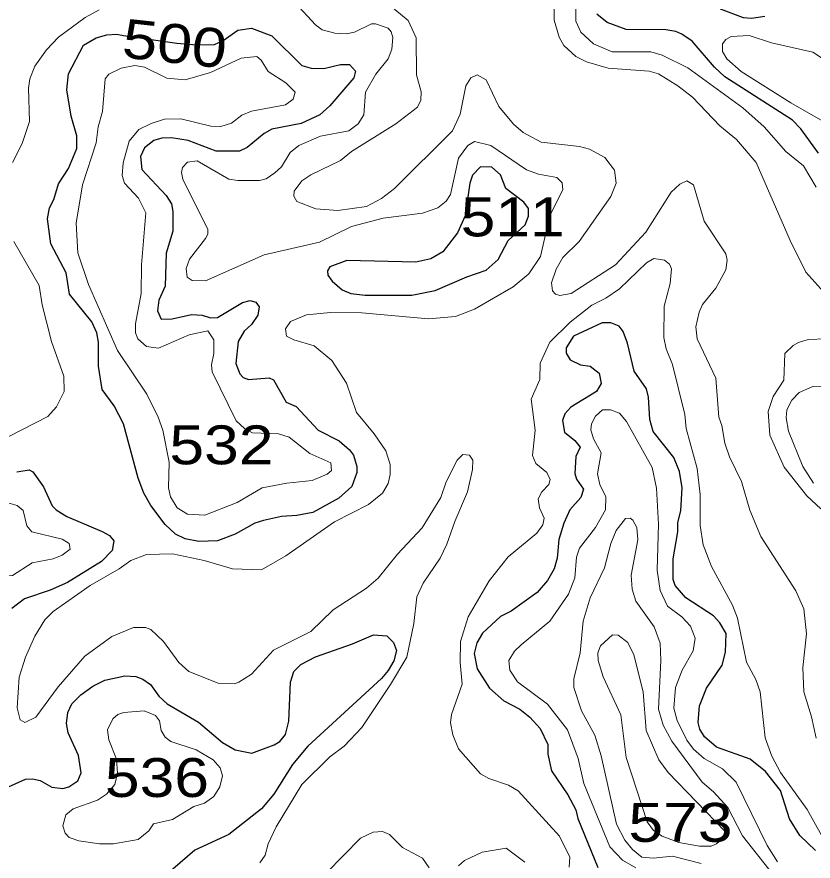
# Model space of a CAD drawing. Extents: x 577 to 602.9, y 7483.8 to 7511.6.
# Drawn here: x 578.347 to 579.985, y 7496.922 to 7498.658 of the extents above; entities that cross this region are included whole.
import ezdxf
from ezdxf.enums import TextEntityAlignment as Align

# ---------------------------------------------------------------- set-up
doc = ezdxf.new("R2010")
doc.units = 0
doc.header["$LTSCALE"] = 0.032
doc.layers.add('1', color=7, linetype='Continuous', lineweight=25)
doc.layers.add('2', color=7, linetype='Continuous', lineweight=13)
doc.layers.add('61', color=7, linetype='Continuous')

msp = doc.modelspace()

# ---------------------------------------------------------------- linework, layer by layer
at = {"layer": '1'}
for points in [[(579.7937, 7498.6742), (579.8406, 7498.6567), (579.8581, 7498.6551), (579.8852, 7498.6591)], [(579.9957, 7498.3776), (579.9591, 7498.4277), (579.9424, 7498.4452), (579.8033, 7498.5343), (579.7818, 7498.5541), (579.7357, 7498.6082), (579.7142, 7498.6225), (579.7023, 7498.6281), (579.6816, 7498.6313), (579.5997, 7498.6321), (579.5607, 7498.6464), (579.54, 7498.6631)], [(578.5664, 7498.6195), (578.6761, 7498.6041), (578.7165, 7498.6002), (578.7536, 7498.6011), (578.7711, 7498.609), (578.8013, 7498.6305), (578.8292, 7498.6345), (578.8713, 7498.6186), (578.9333, 7498.5581), (578.9524, 7498.5526), (578.9779, 7498.5518), (579.0128, 7498.5597), (579.0311, 7498.5597), (579.0431, 7498.5462), (579.0399, 7498.5327), (578.9906, 7498.4746), (578.9699, 7498.4563), (578.9317, 7498.4388), (578.8713, 7498.4269), (578.8554, 7498.4182), (578.8204, 7498.3895), (578.8045, 7498.3816), (578.7568, 7498.3816), (578.6995, 7498.4039), (578.6646, 7498.4094), (578.6447, 7498.4086), (578.6288, 7498.4039), (578.6097, 7498.3887), (578.6009, 7498.3705), (578.6041, 7498.3442), (578.6542, 7498.2909), (578.6646, 7498.2734), (578.6677, 7498.2575), (578.6677, 7498.217), (578.6542, 7498.1717), (578.6518, 7498.1041), (578.6391, 7498.0754), (578.6359, 7498.0532), (578.6439, 7498.0365), (578.6662, 7498.0373), (578.7059, 7498.046), (578.7282, 7498.0444), (578.7449, 7498.0389), (578.7592, 7498.0397), (578.8109, 7498.0707), (578.8268, 7498.0747), (578.8387, 7498.0715), (578.8451, 7498.0619), (578.8427, 7498.0444), (578.8292, 7498.0254), (578.8141, 7498.0118), (578.8021, 7497.9904), (578.7974, 7497.945), (578.8053, 7497.9236), (578.8125, 7497.9164), (578.8236, 7497.9124), (578.8657, 7497.9156), (578.8745, 7497.9116), (578.9007, 7497.8655), (578.9214, 7497.8568), (578.9667, 7497.8083), (579.0097, 7497.786), (579.0311, 7497.7677), (579.0391, 7497.7566), (579.0462, 7497.7335), (579.0462, 7497.7208), (579.0359, 7497.6922), (579.0089, 7497.6683), (578.9556, 7497.6389), (578.923, 7497.6325), (578.8912, 7497.6309), (578.8538, 7497.6222), (578.8363, 7497.6166), (578.7958, 7497.5944), (578.7592, 7497.5808), (578.721, 7497.5793), (578.6932, 7497.5848), (578.6733, 7497.5944), (578.6518, 7497.6142), (578.6224, 7497.6532), (578.6081, 7497.6787), (578.5962, 7497.7097), (578.566, 7497.821), (578.5469, 7497.8584), (578.5222, 7497.8918), (578.5151, 7497.9395), (578.5151, 7497.9888), (578.5111, 7498.0079), (578.5008, 7498.0309), (578.4554, 7498.0874), (578.4483, 7498.1319), (578.4165, 7498.1915), (578.4101, 7498.2424), (578.4141, 7498.2655), (578.4228, 7498.2822), (578.4324, 7498.3148), (578.453, 7498.3458), (578.4705, 7498.3872), (578.4705, 7498.4134), (578.4586, 7498.454), (578.4499, 7498.508)], [(578.4499, 7498.508), (578.453, 7498.5406), (578.4841, 7498.5995), (578.5103, 7498.6146), (578.5318, 7498.6209), (578.5516, 7498.6225), (578.5664, 7498.6195)], [(579.9893, 7496.9439), (579.9575, 7496.9749), (579.936, 7497.0091), (579.9178, 7497.0672), (579.8867, 7497.1061), (579.8549, 7497.1316), (579.7858, 7497.1562), (579.7611, 7497.1777), (579.7516, 7497.1936), (579.7484, 7497.2071), (579.7508, 7497.2413), (579.7651, 7497.2779), (579.7977, 7497.3248), (579.804, 7497.3518), (579.8056, 7497.39), (579.7929, 7497.4123), (579.7794, 7497.4266), (579.7229, 7497.4632), (579.7007, 7497.4886), (579.6967, 7497.5013), (579.6967, 7497.5435), (579.7062, 7497.5991), (579.7062, 7497.6182), (579.7126, 7497.6421), (579.715, 7497.6898), (579.7094, 7497.7232), (579.6983, 7497.7518), (579.6553, 7497.8051), (579.649, 7497.8297), (579.6459, 7497.8757), (579.642, 7497.8929), (579.6164, 7497.9291), (579.6029, 7497.9872), (579.5941, 7498.011), (579.5854, 7498.0222), (579.5687, 7498.0285), (579.5504, 7498.0285), (579.4915, 7498.0015), (579.4764, 7497.9776), (579.4764, 7497.9665), (579.4852, 7497.953), (579.5059, 7497.9427), (579.5257, 7497.9395), (579.5448, 7497.9252), (579.5488, 7497.9037), (579.5393, 7497.8878), (579.486, 7497.8552), (579.474, 7497.8417), (579.4693, 7497.8281), (579.4733, 7497.8043), (579.4947, 7497.7868), (579.5051, 7497.7733), (579.4963, 7497.7542), (579.4947, 7497.7192), (579.4979, 7497.7073), (579.5122, 7497.6866), (579.5067, 7497.6699), (579.4844, 7497.6445), (579.4717, 7497.6166), (579.4613, 7497.5832), (579.4581, 7497.5451), (579.4518, 7497.5228), (579.4383, 7497.4989), (579.4168, 7497.4743), (579.3635, 7497.4361), (579.3413, 7497.425), (579.3047, 7497.3908), (579.2927, 7497.3709), (579.2872, 7497.3487), (579.2935, 7497.3176), (579.319, 7497.2779), (579.3484, 7497.2516), (579.381, 7497.2342), (579.4017, 7497.2182), (579.4232, 7497.1944), (579.4391, 7497.1618), (579.4391, 7497.1419), (579.4462, 7497.1077), (579.4804, 7497.0584), (579.4963, 7497.0274), (579.5003, 7497.0099), (579.5416, 7496.9089)], [(578.3465, 7497.7224), (578.3719, 7497.7264), (578.3799, 7497.7224), (578.4014, 7497.6914), (578.4196, 7497.6524), (578.4276, 7497.6445), (578.4499, 7497.6309), (578.5222, 7497.5999), (578.5373, 7497.5912), (578.5461, 7497.5808), (578.5429, 7497.561), (578.5206, 7497.5379), (578.4507, 7497.495), (578.4157, 7497.4791), (578.3624, 7497.4616), (578.3362, 7497.4417)], [(578.3298, 7497.0751), (578.3648, 7497.0902), (578.3791, 7497.091), (578.395, 7497.0878), (578.4189, 7497.0743), (578.4411, 7497.0711), (578.4538, 7497.0751), (578.4721, 7497.087), (578.4793, 7497.1037), (578.4737, 7497.1395), (578.4522, 7497.1856), (578.4491, 7497.2047), (578.4515, 7497.2278), (578.4602, 7497.2453), (578.4785, 7497.2636), (578.5031, 7497.2819), (578.5278, 7497.2938), (578.5691, 7497.3033), (578.5914, 7497.3017), (578.6057, 7497.2962), (578.6216, 7497.285), (578.6391, 7497.2612), (578.6558, 7497.2453), (578.7202, 7497.2079), (578.7695, 7497.1658), (578.7958, 7497.1507), (578.83, 7497.1443), (578.8761, 7497.161), (578.888, 7497.1682), (578.8991, 7497.1825), (578.9063, 7497.2095), (578.9095, 7497.2898), (578.9166, 7497.3121), (578.9309, 7497.3264), (578.9612, 7497.3423), (579.0375, 7497.3685), (579.0804, 7497.3876), (579.1075, 7497.3852), (579.1218, 7497.3717), (579.1274, 7497.355), (579.1224, 7497.334), (579.1107, 7497.3137), (579.0971, 7497.2978), (578.9453, 7497.1586), (578.9135, 7497.1204), (578.8753, 7497.06), (578.8498, 7497.0298), (578.783, 7496.9765), (578.7131, 7496.9447), (578.6526, 7496.8922)]]:
    msp.add_lwpolyline(points, dxfattribs=at)
msp.add_lwpolyline([(579.2725, 7498.1233), (579.3124, 7498.137), (579.3371, 7498.159), (579.3571, 7498.1982), (579.3921, 7498.2305), (579.3993, 7498.248), (579.3993, 7498.2639), (579.3898, 7498.2766), (579.3524, 7498.3053), (579.3413, 7498.3331), (579.3238, 7498.349), (579.3007, 7498.3498), (579.284, 7498.3323), (579.2784, 7498.3156), (579.2689, 7498.2488), (579.253, 7498.2138), (579.223, 7498.1748), (579.1983, 7498.1604), (579.1671, 7498.1534), (579.0256, 7498.1566), (578.9906, 7498.1438), (578.9858, 7498.1359), (578.9866, 7498.1271), (578.9954, 7498.1144), (579.016, 7498.0969), (579.0335, 7498.089), (579.0629, 7498.0858), (579.1592, 7498.0858), (579.2069, 7498.0953)], close=True, dxfattribs=at)
at = {"layer": '2'}
for points in [[(579.5687, 7498.2886), (579.5798, 7498.3156), (579.5758, 7498.3426), (579.556, 7498.3689), (579.5249, 7498.3856), (579.5043, 7498.3911), (579.4255, 7498.3999), (579.3882, 7498.4198), (579.3683, 7498.4373), (579.3381, 7498.4738), (579.3118, 7498.5287), (579.2935, 7498.539), (579.2808, 7498.5327), (579.2705, 7498.516), (579.2586, 7498.4579), (579.2427, 7498.4237), (579.1234, 7498.3053), (579.0971, 7498.2846), (579.0661, 7498.2679), (579.0073, 7498.2599), (578.962, 7498.2631), (578.923, 7498.2782), (578.9166, 7498.2893), (578.9174, 7498.2997), (578.9333, 7498.3204), (578.9516, 7498.3331), (579.0128, 7498.3625), (579.0351, 7498.3808), (579.1266, 7498.438), (579.1711, 7498.4722), (579.1774, 7498.4866), (579.1782, 7498.504), (579.1687, 7498.539), (579.1679, 7498.6146), (579.152, 7498.6504), (579.0502, 7498.7346)], [(578.3377, 7498.3585), (578.3576, 7498.3975), (578.3727, 7498.4428), (578.3711, 7498.5112), (578.3735, 7498.5303), (578.3839, 7498.5565), (578.4077, 7498.5899), (578.4324, 7498.6162), (578.4872, 7498.6567), (578.5159, 7498.6726)], [(578.919, 7498.6869), (578.9612, 7498.6416), (578.9747, 7498.6313), (579.0009, 7498.6241), (579.024, 7498.6233), (579.0415, 7498.6265), (579.0765, 7498.6432), (579.0844, 7498.6432), (579.1107, 7498.6345), (579.117, 7498.6273), (579.1202, 7498.6154), (579.1178, 7498.5915), (579.1107, 7498.5716), (579.0852, 7498.5398), (579.0637, 7498.5033), (579.0606, 7498.4563), (579.0486, 7498.438), (579.0295, 7498.4237), (578.9715, 7498.4126), (578.927, 7498.3935), (578.9087, 7498.3792), (578.8912, 7498.3498), (578.8777, 7498.3371), (578.8594, 7498.3251), (578.8459, 7498.3212), (578.8013, 7498.3212), (578.783, 7498.3243), (578.7178, 7498.3617), (578.698, 7498.3593), (578.6876, 7498.3482), (578.6852, 7498.3379), (578.6884, 7498.3243), (578.7393, 7498.221), (578.7393, 7498.2114), (578.7345, 7498.2019), (578.7019, 7498.1597), (578.6948, 7498.1407), (578.6972, 7498.1224), (578.7075, 7498.116)], [(579.4518, 7498.6885), (579.4518, 7498.6512), (579.4621, 7498.6162), (579.4717, 7498.5987), (579.4963, 7498.5764), (579.5186, 7498.5653), (579.5631, 7498.5526), (579.6474, 7498.5462), (579.6665, 7498.5406), (579.7062, 7498.516), (579.7365, 7498.4929), (579.7929, 7498.4341), (579.8271, 7498.4054), (579.8677, 7498.3585), (579.9376, 7498.1979), (579.9694, 7498.1327), (580.0315, 7498.0643)], [(579.9909, 7498.3076), (579.9647, 7498.3514), (579.9281, 7498.3808), (579.8836, 7498.4317), (579.8398, 7498.4706), (579.7269, 7498.5533), (579.6744, 7498.5788), (579.6506, 7498.586), (579.5711, 7498.586), (579.5329, 7498.6026), (579.5067, 7498.6265), (579.4963, 7498.6488), (579.4963, 7498.6822)], [(578.7075, 7498.116), (578.7345, 7498.1152), (578.8554, 7498.1685), (578.9691, 7498.1947), (579.0351, 7498.2265), (579.1003, 7498.244), (579.1814, 7498.2544), (579.2124, 7498.2655), (579.2299, 7498.279), (579.2387, 7498.2925), (579.2554, 7498.3673), (579.2745, 7498.3935), (579.288, 7498.4015), (579.3214, 7498.3935), (579.3953, 7498.3434), (579.42, 7498.3347), (579.4574, 7498.3275), (579.4685, 7498.3164), (579.4701, 7498.3021), (579.443, 7498.2496), (579.424, 7498.1653), (579.4001, 7498.1295), (579.3675, 7498.1025), (579.288, 7498.0572), (579.249, 7498.042), (579.1934, 7498.0373), (579.0566, 7498.0492), (578.9922, 7498.05), (578.9429, 7498.0452), (578.9095, 7498.0317), (578.8991, 7498.0166), (578.9015, 7498.0015), (578.9166, 7497.9935), (578.958, 7497.9816), (578.9946, 7497.9514), (579.0248, 7497.9045), (579.0454, 7497.8441), (579.082, 7497.8003), (579.1059, 7497.7653), (579.1146, 7497.7375), (579.1146, 7497.7168), (579.1107, 7497.6985), (579.0987, 7497.6787), (579.0701, 7497.6556), (579.0001, 7497.6198), (578.8999, 7497.5498), (578.8498, 7497.5212), (578.7902, 7497.5228), (578.7321, 7497.5403), (578.6669, 7497.5538), (578.6137, 7497.5522), (578.5811, 7497.5403), (578.5572, 7497.5228), (578.4976, 7497.4886), (578.4212, 7497.4353), (578.4045, 7497.4178), (578.3839, 7497.3844), (578.3648, 7497.3415), (578.3513, 7497.3002), (578.3473, 7497.2373), (578.3536, 7497.2127), (578.3632, 7497.2071), (578.3862, 7497.2182), (578.4316, 7497.2803), (578.4864, 7497.3431), (578.5421, 7497.3836), (578.5866, 7497.4027), (578.6113, 7497.4027), (578.6224, 7497.398), (578.6487, 7497.3733), (578.6797, 7497.3304), (578.7003, 7497.3121), (578.7608, 7497.2882), (578.7942, 7497.2866), (578.8037, 7497.2898), (578.8292, 7497.3065), (578.8745, 7497.3558), (578.9516, 7497.394), (578.9977, 7497.4385), (579.0661, 7497.483), (579.09, 7497.5037), (579.1297, 7497.553), (579.1806, 7497.6071), (579.2188, 7497.6699), (579.2299, 7497.7017), (579.2522, 7497.7462), (579.2641, 7497.7582), (579.2776, 7497.7566), (579.2848, 7497.7462), (579.284, 7497.7272), (579.2737, 7497.681), (579.2474, 7497.6206), (579.2315, 7497.5737), (579.2172, 7497.5451), (579.1822, 7497.4934), (579.1695, 7497.4655), (579.1631, 7497.4107), (579.1488, 7497.3415), (579.1154, 7497.285), (579.0566, 7497.1968), (579.02, 7497.1586)], [(579.9909, 7497.1745), (579.9814, 7497.219), (579.9655, 7497.2699), (579.9631, 7497.32), (579.971, 7497.3892), (579.9655, 7497.4409), (579.9488, 7497.4775), (579.8772, 7497.5896), (579.8541, 7497.6437), (579.8374, 7497.7025), (579.8128, 7497.7534), (579.8033, 7497.7812), (579.7969, 7497.8178), (579.7905, 7497.8345), (579.7842, 7497.9148), (579.746, 7497.9959), (579.7436, 7498.0206), (579.75, 7498.0508), (579.7571, 7498.0667), (579.7842, 7498.1001), (579.8048, 7498.1375), (579.808, 7498.1574), (579.8048, 7498.1709), (579.7603, 7498.2377), (579.7388, 7498.3124), (579.7245, 7498.3204), (579.7102, 7498.314), (579.6927, 7498.2973), (579.6402, 7498.2154), (579.5782, 7498.1478), (579.4868, 7498.089), (579.4637, 7498.085), (579.455, 7498.0874), (579.4486, 7498.0945), (579.4462, 7498.1112), (579.4558, 7498.1391), (579.4701, 7498.1629), (579.5035, 7498.1963), (579.5687, 7498.2886)], [(578.3043, 7497.782), (578.4109, 7497.8361), (578.4284, 7497.856), (578.4443, 7497.8878), (578.4435, 7497.9188), (578.4181, 7497.9904), (578.399, 7498.0659), (578.3926, 7498.1057), (578.3409, 7498.1963)], [(579.5297, 7498.0651), (579.5583, 7498.0794), (579.5862, 7498.0985), (579.6418, 7498.1518), (579.6569, 7498.1613), (579.6792, 7498.1574), (579.6895, 7498.1494), (579.6935, 7498.1399), (579.6903, 7498.1096), (579.6784, 7498.0627), (579.6776, 7497.9983), (579.6824, 7497.9753), (579.6951, 7497.9434), (579.7206, 7497.8401), (579.7237, 7497.8114), (579.746, 7497.7295), (579.7524, 7497.6755), (579.7524, 7497.6119), (579.7587, 7497.5721), (579.7754, 7497.5276), (579.8184, 7497.4481), (579.8287, 7497.4218), (579.8478, 7497.3312), (579.8669, 7497.2954), (579.8756, 7497.2699), (579.886, 7497.1753), (579.8995, 7497.1379), (579.9178, 7497.1045), (579.9726, 7497.0282), (580.0164, 7496.9495)], [(579.4828, 7496.9097), (579.4843, 7496.9305), (579.4628, 7496.9734), (579.3778, 7497.0664), (579.358, 7497.0783), (579.3174, 7497.0918), (579.3007, 7497.1014), (579.2554, 7497.153), (579.2434, 7497.1817), (579.2387, 7497.2063), (579.2411, 7497.2238), (579.2625, 7497.2858), (579.2586, 7497.3304), (579.2594, 7497.3733), (579.2753, 7497.4242), (579.3182, 7497.4981), (579.3572, 7497.5475), (579.416, 7497.596), (579.4287, 7497.6135), (579.4311, 7497.627), (579.4216, 7497.6484), (579.4192, 7497.6667), (579.4263, 7497.681), (579.4407, 7497.6961), (579.4438, 7497.7065), (579.4367, 7497.7208), (579.4144, 7497.7399), (579.4073, 7497.7558), (579.4128, 7497.8083), (579.4049, 7497.8719), (579.4224, 7497.9124), (579.4232, 7497.9458), (579.443, 7497.9888), (579.4852, 7498.0301), (579.5297, 7498.0651)], [(580.0108, 7497.9959), (579.9742, 7497.9943), (579.9543, 7497.988), (579.9432, 7497.9824), (579.9265, 7497.9657), (579.9241, 7497.9108), (579.9026, 7497.8774), (579.8923, 7497.8464), (579.8955, 7497.7979), (579.9249, 7497.7319), (579.9718, 7497.6731), (580.0005, 7497.6461)], [(579.9853, 7497.6993), (579.9631, 7497.7335), (579.9337, 7497.8059), (579.9289, 7497.8337), (579.9305, 7497.8496), (579.9408, 7497.8695), (579.9559, 7497.8854), (579.9838, 7497.8981), (580.0052, 7497.8973)], [(579.6196, 7496.9081), (579.5925, 7496.924), (579.5663, 7496.9511), (579.513, 7497.0815), (579.5011, 7497.1332), (579.4796, 7497.192), (579.4383, 7497.2445), (579.3762, 7497.2906), (579.3611, 7497.3145), (579.3587, 7497.3343), (579.3707, 7497.3534), (579.3842, 7497.3669), (579.443, 7497.4155), (579.4812, 7497.4711), (579.4947, 7497.5045), (579.4979, 7497.5467), (579.5043, 7497.5657), (579.5369, 7497.6079), (579.5575, 7497.6445), (579.5583, 7497.6707), (579.5456, 7497.6961), (579.5408, 7497.7184), (579.5488, 7497.7614), (579.5329, 7497.79), (579.5273, 7497.8091), (579.5289, 7497.821), (579.5369, 7497.8369), (579.5512, 7497.8496), (579.5679, 7497.8496), (579.5862, 7497.8433), (579.6005, 7497.8258), (579.6538, 7497.7311), (579.6625, 7497.689), (579.6665, 7497.615), (579.6641, 7497.5204), (579.6697, 7497.4783), (579.6848, 7497.4465), (579.7142, 7497.4242), (579.7325, 7497.4051), (579.742, 7497.3805), (579.738, 7497.3542), (579.715, 7497.3145), (579.7015, 7497.2787), (579.6983, 7497.2365), (579.7047, 7497.2111), (579.7245, 7497.1705), (579.7388, 7497.1522), (579.7603, 7497.1332), (579.7985, 7497.1117), (579.8263, 7497.0847), (579.8899, 7496.9542), (579.9114, 7496.9209)], [(579.9138, 7496.8795), (579.839, 7496.9741), (579.8088, 7497.0322), (579.7794, 7497.0648), (579.7563, 7497.0847), (579.6943, 7497.1689), (579.676, 7497.2015), (579.6665, 7497.2342), (579.6713, 7497.3343), (579.6697, 7497.3701), (579.6577, 7497.4035), (579.6196, 7497.4568), (579.6124, 7497.4815), (579.61, 7497.5101), (579.6243, 7497.5824), (579.622, 7497.6079), (579.614, 7497.623), (579.6084, 7497.627), (579.5989, 7497.6262), (579.5798, 7497.6015), (579.5687, 7497.5753), (579.5552, 7497.5252), (579.5257, 7497.4632), (579.5114, 7497.4155), (579.5051, 7497.3502), (579.4923, 7497.297), (579.4923, 7497.2787), (579.5082, 7497.231), (579.5353, 7497.1809), (579.5488, 7497.1387), (579.5802, 7496.998), (579.5972, 7496.9651), (579.6132, 7496.9462), (579.6323, 7496.9304), (579.6553, 7496.928), (579.6951, 7496.932), (579.754, 7496.9169)], [(579.02, 7497.1586), (578.9906, 7497.1363), (578.9333, 7497.0799), (578.8801, 7496.9924), (578.8634, 7496.9574), (578.8578, 7496.9344), (578.8467, 7496.9185)], [(578.9834, 7496.8978), (579.0534, 7496.9694), (579.0796, 7496.9813), (579.0987, 7496.9829), (579.113, 7496.9765), (579.1401, 7496.9503), (579.1814, 7496.928), (579.1949, 7496.9081)], [(579.2554, 7496.9121), (579.2673, 7496.9232), (579.3039, 7496.9407), (579.3532, 7496.9487), (579.3914, 7496.9201)]]:
    msp.add_lwpolyline(points, dxfattribs=at)
for points in [[(579.8987, 7498.6042), (579.9838, 7498.5852), (580.014, 7498.5653), (580.0346, 7498.5279), (580.0649, 7498.4881), (580.0712, 7498.4651), (580.0633, 7498.4404), (580.0466, 7498.4325), (580.0259, 7498.4349), (580.0044, 7498.4436), (579.9384, 7498.481), (579.8366, 7498.5454), (579.8072, 7498.5716), (579.7985, 7498.5867), (579.7985, 7498.6026), (579.8048, 7498.6114), (579.816, 7498.6178), (579.8533, 7498.6193)], [(578.9539, 7497.7044), (578.9851, 7497.7173), (578.9937, 7497.7254), (578.9928, 7497.7409), (578.9496, 7497.7599), (578.9071, 7497.794), (578.8848, 7497.8003), (578.8315, 7497.8027), (578.8148, 7497.8114), (578.7981, 7497.8274), (578.7488, 7497.9283), (578.7473, 7497.9427), (578.752, 7497.9657), (578.752, 7497.9935), (578.7393, 7498.0126), (578.7011, 7498.0039), (578.6383, 7497.9768), (578.6137, 7497.98), (578.5954, 7497.9959), (578.5906, 7498.0079), (578.5906, 7498.0269), (578.6025, 7498.089), (578.6033, 7498.1478), (578.6121, 7498.2552), (578.597, 7498.2854), (578.5683, 7498.3156), (578.5636, 7498.3315), (578.5652, 7498.3577), (578.5779, 7498.4023), (578.5978, 7498.4261), (578.6232, 7498.4388), (578.6502, 7498.4476), (578.6844, 7498.4484), (578.7457, 7498.4333), (578.7663, 7498.4325), (578.7886, 7498.4396), (578.8093, 7498.4555), (578.8292, 7498.4643), (578.8991, 7498.477), (578.915, 7498.4889), (578.919, 7498.5033), (578.8999, 7498.5223), (578.8634, 7498.5454), (578.849, 7498.5685), (578.8403, 7498.5764), (578.8085, 7498.5732), (578.7449, 7498.5438), (578.6932, 7498.5287), (578.655, 7498.5319), (578.6097, 7498.5541), (578.5898, 7498.5581), (578.5612, 7498.5526), (578.5357, 7498.5398), (578.5286, 7498.5303), (578.523, 7498.4635), (578.5143, 7498.4317), (578.5103, 7498.3991), (578.4817, 7498.3124), (578.4689, 7498.2337), (578.4721, 7498.1725), (578.4944, 7498.1073), (578.554, 7497.9721), (578.6145, 7497.8822), (578.6375, 7497.8345), (578.6471, 7497.8083), (578.6598, 7497.7423), (578.659, 7497.6898), (578.663, 7497.6707), (578.6765, 7497.6484), (578.698, 7497.6357), (578.7337, 7497.6333), (578.7997, 7497.6596), (578.8514, 7497.6898), (578.9023, 7497.6993)], [(578.3099, 7497.5785), (578.3036, 7497.5196), (578.3083, 7497.5125), (578.3179, 7497.5085), (578.3377, 7497.5093), (578.3783, 7497.5355), (578.4212, 7497.5435), (578.4403, 7497.5514), (578.4562, 7497.5634), (578.4546, 7497.5753), (578.4403, 7497.584), (578.3775, 7497.5991), (578.3672, 7497.6111), (578.36, 7497.6429), (578.3473, 7497.6532), (578.3282, 7497.6588), (578.3155, 7497.654), (578.3075, 7497.6357)], [(579.6434, 7497.0028), (579.5997, 7497.1348), (579.5893, 7497.223), (579.5528, 7497.3009), (579.5424, 7497.3343), (579.5416, 7497.3502), (579.5472, 7497.3646), (579.5719, 7497.3876), (579.5838, 7497.3868), (579.6037, 7497.3717), (579.6156, 7497.3463), (579.6347, 7497.2699), (579.641, 7497.1904), (579.6673, 7497.13), (579.6864, 7497.1045), (579.8033, 7496.9837), (579.8025, 7496.9717), (579.7858, 7496.9574), (579.7746, 7496.9527), (579.7508, 7496.9527), (579.7086, 7496.9606), (579.6744, 7496.9734), (579.6562, 7496.9852)], [(578.7504, 7497.13), (578.7155, 7497.1507), (578.6638, 7497.1682), (578.6518, 7497.1769), (578.6439, 7497.1904), (578.6399, 7497.2103), (578.632, 7497.2214), (578.6089, 7497.231), (578.5668, 7497.2278), (578.5548, 7497.2238), (578.5445, 7497.2143), (578.5334, 7497.192), (578.5357, 7497.1713), (578.5516, 7497.1316), (578.554, 7497.1029), (578.5485, 7497.0799), (578.531, 7497.06), (578.5127, 7497.0473), (578.4626, 7497.0298), (578.4475, 7497.0171), (578.4411, 7496.9948), (578.4459, 7496.9797), (578.4546, 7496.9709), (578.4745, 7496.9638), (578.5167, 7496.9574), (578.5453, 7496.9574), (578.5962, 7496.9662), (578.6184, 7496.9845), (578.628, 7496.9988), (578.6669, 7497.0075), (578.7107, 7497.0346), (578.733, 7497.0412), (578.7517, 7497.0551), (578.7644, 7497.0747), (578.7695, 7497.0974), (578.7648, 7497.1141)]]:
    msp.add_lwpolyline(points, close=True, dxfattribs=at)

# ---------------------------------------------------------------- texts
at = {"layer": '61', "width": 1.2}
msp.add_text('500', height=0.08, rotation=353.771, dxfattribs=at).set_placement((578.6674, 7498.5633), align=Align.CENTER)
for s, p in [('511', (579.3667, 7498.2065)), ('532', (578.7676, 7497.7379)), ('536', (578.635, 7497.0539)), ('573', (579.7118, 7496.9617))]:
    msp.add_text(s, height=0.08, dxfattribs=at).set_placement(p, align=Align.CENTER)

doc.saveas('drawing.dxf')
